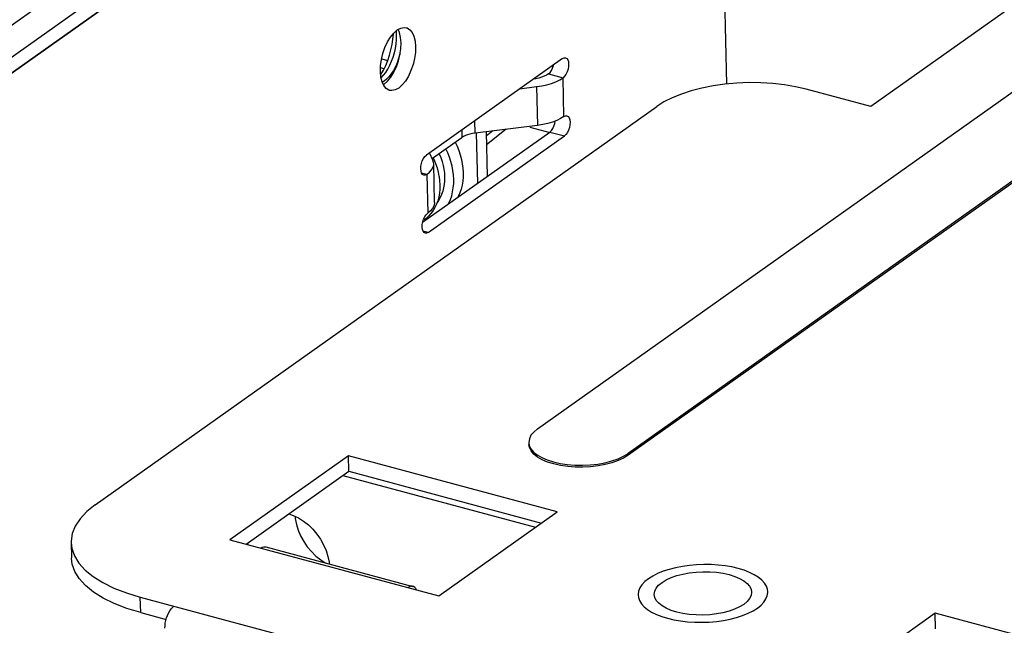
# Model space of a CAD drawing. Header units: millimetres. Extents: x 6 to 414, y 7 to 290.
# Tile 272 of 341: x 179.88 to 184.43, y 149.32 to 152.11. Entities that reach past the tile are written whole.
import ezdxf

# ---------------------------------------------------------------- set-up
doc = ezdxf.new("R2010")
doc.units = ezdxf.units.MM
doc.header["$LTSCALE"] = 23.1
doc.layers.get('0').update_dxf_attribs({"linetype": 'CONTINUOUS'})
for name, color, linetype in [('_103596', 7, 'CONTINUOUS'), ('_36942', 7, 'CONTINUOUS'), ('_55275', 7, 'CONTINUOUS'), ('_55741', 7, 'CONTINUOUS'), ('_60383', 7, 'CONTINUOUS')]:
    doc.layers.add(name, color=color, linetype=linetype)

msp = doc.modelspace()

# ---------------------------------------------------------------- linework, layer by layer
at = {"color": 7, "linetype": 'Continuous'}
for p, q in [((185.6458, 153.0124), (183.8138, 151.713)), ((182.2727, 150.2226), (185.8284, 152.7445)), ((186.2484, 152.6317), (182.6928, 150.1099)), ((186.2486, 152.6228), (182.693, 150.101)), ((183.8138, 151.713), (183.5155, 151.7931)), ((180.2282, 149.8722), (182.8245, 151.7136)), ((181.3987, 150.0985), (180.8513, 149.7103)), ((182.3645, 149.8394), (181.3987, 150.0985)), ((181.4004, 150.0269), (181.3987, 150.0985)), ((182.693, 150.101), (182.6928, 150.1099)), ((180.9258, 149.6903), (181.4004, 150.0269)), ((181.3733, 150.0077), (182.2646, 149.7685)), ((181.4004, 150.0269), (182.2917, 149.7878)), ((181.1228, 149.83), (181.1435, 149.823)), ((181.817, 149.4511), (182.3645, 149.8394)), ((180.1165, 149.6978), (180.1182, 149.6262)), ((180.8513, 149.7103), (181.817, 149.4511)), ((180.9346, 149.6879), (180.9349, 149.6968)), ((181.0165, 149.6776), (181.6967, 149.4951)), ((180.4369, 149.4453), (181.3188, 149.2086)), ((180.4386, 149.3736), (180.4369, 149.4453)), ((181.7131, 149.479), (181.71, 149.4848)), ((183.2605, 149.4528), (183.2537, 149.4386)), ((183.2627, 149.468), (183.2605, 149.4528)), ((183.2425, 149.425), (183.2268, 149.4119)), ((183.2537, 149.4386), (183.2425, 149.425)), ((180.4386, 149.3736), (180.5561, 149.3421)), ((184.1119, 149.3705), (183.5644, 148.9822)), ((185.078, 149.1113), (184.1119, 149.3705)), ((184.1136, 149.2989), (184.1119, 149.3705))]:
    msp.add_line(p, q, dxfattribs=at)
for points in [[(183.5155, 151.7931), (183.4662, 151.8046), (183.4148, 151.8134), (183.361, 151.8195), (183.3059, 151.823), (183.2501, 151.8236), (183.1943, 151.8214), (183.1391, 151.8165), (183.0853, 151.8089), (183.0334, 151.7986), (182.9841, 151.7859), (182.9381, 151.7709), (182.8957, 151.7537), (182.8579, 151.7346), (182.8245, 151.7136)], [(182.2727, 150.2226), (182.2554, 150.2081), (182.243, 150.1932), (182.2354, 150.1775), (182.2328, 150.1604)], [(182.2328, 150.1604), (182.2353, 150.1459), (182.2427, 150.1307), (182.255, 150.1161), (182.2718, 150.1026), (182.293, 150.0902), (182.318, 150.0794), (182.3464, 150.0704), (182.3775, 150.0633), (182.4108, 150.0583), (182.4455, 150.0555), (182.481, 150.0549), (182.5165, 150.0566), (182.5514, 150.0606), (182.585, 150.0667), (182.6167, 150.0749), (182.6457, 150.0849), (182.6709, 150.0966), (182.6928, 150.1099)], [(182.693, 150.101), (182.6712, 150.0877), (182.6461, 150.0761), (182.6175, 150.0661), (182.5862, 150.0579), (182.553, 150.0518), (182.5184, 150.0478), (182.4831, 150.046), (182.4478, 150.0464), (182.413, 150.0492), (182.3795, 150.054), (182.3483, 150.061), (182.3198, 150.0699), (182.2946, 150.0806), (182.2731, 150.0929), (182.256, 150.1064), (182.2434, 150.121), (182.2357, 150.1364), (182.233, 150.1514)], [(180.2282, 149.8722), (180.1891, 149.8406), (180.1583, 149.808), (180.1357, 149.7741), (180.1217, 149.7394), (180.1165, 149.7045), (180.1165, 149.6977)], [(181.1435, 149.823), (181.1677, 149.8114), (181.1914, 149.7966), (181.2139, 149.7789), (181.2347, 149.7588), (181.2537, 149.7365), (181.2703, 149.7125), (181.2845, 149.6871), (181.2959, 149.6607), (181.3045, 149.6337), (181.31, 149.6067), (181.3107, 149.5987)], [(181.1524, 149.8187), (181.1532, 149.8088), (181.1585, 149.7818), (181.1669, 149.7548), (181.1782, 149.7283), (181.1923, 149.7027), (181.2089, 149.6785), (181.2279, 149.6559), (181.249, 149.6354), (181.2716, 149.6175), (181.2949, 149.6029)], [(180.1165, 149.6977), (180.12, 149.6698), (180.1322, 149.6357)], [(180.9941, 149.6719), (181.0009, 149.6759), (181.0076, 149.6779), (181.014, 149.6781), (181.0165, 149.6776)], [(180.4386, 149.3736), (180.3744, 149.3933), (180.3167, 149.4157), (180.2651, 149.4412), (180.2206, 149.469), (180.1836, 149.4991), (180.1546, 149.5309), (180.1339, 149.564), (180.1217, 149.5982), (180.1182, 149.6261)], [(180.1322, 149.6357), (180.1529, 149.6025), (180.1819, 149.5707), (180.2189, 149.5407), (180.2634, 149.5128), (180.315, 149.4874), (180.3727, 149.4649), (180.4369, 149.4453)], [(183.3377, 149.4698), (183.3362, 149.4817), (183.3311, 149.4963), (183.3222, 149.5104), (183.3098, 149.5241), (183.2939, 149.537), (183.2748, 149.549), (183.2527, 149.5599), (183.228, 149.5696), (183.2008, 149.5779), (183.1717, 149.5847), (183.1409, 149.5901), (183.1087, 149.5938), (183.0757, 149.5959), (183.0422, 149.5963), (183.0087, 149.595), (182.9756, 149.5921), (182.9432, 149.5876), (182.9118, 149.5815), (182.882, 149.5738), (182.8541, 149.5647), (182.8285, 149.5544), (182.8058, 149.5429), (182.7858, 149.5303)], [(182.8488, 149.5134), (182.8684, 149.5253), (182.891, 149.5358), (182.9168, 149.5448), (182.9449, 149.5521), (182.9748, 149.5576), (183.0059, 149.5612), (183.0376, 149.5628), (183.0695, 149.5624), (183.1008, 149.56), (183.1309, 149.5556), (183.159, 149.5493), (183.1847, 149.5413), (183.2074, 149.5317), (183.2267, 149.5207), (183.2421, 149.5085), (183.2534, 149.4953), (183.2603, 149.4815), (183.2627, 149.468)], [(181.6967, 149.4951), (181.6941, 149.4956), (181.6877, 149.4954), (181.681, 149.4934), (181.6742, 149.4894)], [(181.71, 149.4848), (181.7054, 149.4902), (181.7, 149.4938), (181.6967, 149.4951)], [(182.7858, 149.5303), (182.7691, 149.5169), (182.7559, 149.5029), (182.7462, 149.4884), (182.7402, 149.4735), (182.7379, 149.4585), (182.7379, 149.4555)], [(182.8129, 149.4573), (182.8151, 149.4725), (182.8219, 149.4867), (182.8331, 149.5003), (182.8488, 149.5134)], [(182.7379, 149.4555), (182.7394, 149.4436), (182.7446, 149.4291), (182.7534, 149.4149), (182.7658, 149.4012), (182.7817, 149.3883), (182.8008, 149.3763), (182.8229, 149.3654), (182.8476, 149.3558), (182.8748, 149.3474), (182.9039, 149.3406), (182.9347, 149.3353), (182.9669, 149.3315), (182.9999, 149.3294), (183.0334, 149.329), (183.067, 149.3303), (183.1, 149.3332), (183.1324, 149.3377), (183.1638, 149.3438), (183.1936, 149.3515), (183.2215, 149.3606), (183.2471, 149.371), (183.2698, 149.3824), (183.2898, 149.395)], [(182.8335, 149.4169), (182.8222, 149.43), (182.8153, 149.4438), (182.8129, 149.4573)], [(183.2898, 149.395), (183.3065, 149.4085), (183.3197, 149.4224), (183.3294, 149.4369), (183.3354, 149.4518), (183.3377, 149.4668), (183.3377, 149.4698)], [(180.5548, 149.3371), (180.5581, 149.3492), (180.5623, 149.3608), (180.5673, 149.3717), (180.5729, 149.3817), (180.5791, 149.3905), (180.5856, 149.3977), (180.5924, 149.4035)], [(183.2268, 149.4119), (183.2072, 149.4), (183.1846, 149.3896), (183.1589, 149.3805), (183.1307, 149.3732), (183.1008, 149.3677), (183.0697, 149.3641), (183.038, 149.3625), (183.0062, 149.3629), (182.9748, 149.3653), (182.9447, 149.3697), (182.9166, 149.376), (182.8909, 149.384), (182.8683, 149.3936), (182.8489, 149.4047), (182.8335, 149.4169)], [(180.5508, 149.3011), (180.5511, 149.3129), (180.5524, 149.3249), (180.5548, 149.3371)]]:
    msp.add_lwpolyline(points, dxfattribs=at)
at = {"layer": '_103596', "color": 7, "linetype": 'Continuous'}
for points in [[(181.5482, 151.8594), (181.5495, 151.8613), (181.561, 151.8813), (181.5715, 151.9028), (181.5809, 151.9257), (181.589, 151.9497), (181.5958, 151.9744), (181.6011, 151.9993), (181.6047, 152.0241), (181.6067, 152.0482), (181.6067, 152.05)], [(181.5499, 151.8459), (181.5609, 151.8573), (181.5715, 151.8709), (181.5815, 151.8865), (181.5906, 151.9035), (181.5989, 151.922), (181.606, 151.9413), (181.612, 151.9614), (181.6166, 151.9818), (181.6198, 152.0021), (181.6216, 152.022), (181.6219, 152.0412)], [(181.6219, 152.0412), (181.6207, 152.0594), (181.6202, 152.0626)], [(181.6381, 151.9586), (181.6371, 151.9544), (181.6312, 151.9344), (181.624, 151.9151), (181.6159, 151.8968), (181.6068, 151.8799), (181.5968, 151.8644), (181.5863, 151.8508)], [(181.5863, 151.8508), (181.5753, 151.8393), (181.5641, 151.83), (181.5556, 151.8248)]]:
    msp.add_lwpolyline(points, dxfattribs=at)
at = {"layer": '_36942', "color": 7, "linetype": 'Continuous'}
for p, q in [((182.3446, 151.8957), (182.3412, 151.9013)), ((182.067, 151.6006), (182.0361, 151.5755)), ((182.1283, 151.6081), (182.037, 151.5365))]:
    msp.add_line(p, q, dxfattribs=at)
at = {"layer": '_55275', "color": 7, "linetype": 'Continuous'}
for p, q in [((166.9927, 142.7539), (182.9822, 154.0945)), ((183.0949, 153.9924), (183.1464, 151.8171)), ((181.6564, 152.0787), (181.6669, 152.0774)), ((181.5524, 151.9332), (181.5809, 151.9256)), ((182.3891, 151.9352), (181.7594, 151.4886)), ((181.5641, 151.8877), (181.5474, 151.8922)), ((181.5951, 151.8488), (181.6088, 151.8712)), ((182.324, 151.8637), (182.3912, 151.8457)), ((181.5624, 151.8099), (181.5543, 151.8275)), ((181.5603, 151.8143), (181.5641, 151.8163)), ((181.5641, 151.8163), (181.5803, 151.8307)), ((181.5803, 151.8307), (181.5951, 151.8488)), ((182.3165, 151.8138), (182.3383, 151.8202)), ((182.3758, 151.8362), (182.3912, 151.8457)), ((182.3954, 151.6667), (182.3912, 151.8457)), ((182.1921, 151.7955), (182.2686, 151.8049)), ((182.2686, 151.8049), (182.2729, 151.6259)), ((181.9847, 151.5905), (181.9834, 151.6475)), ((182.3801, 151.6572), (182.3625, 151.6487)), ((182.3954, 151.6667), (182.3801, 151.6572)), ((181.7422, 151.1781), (182.3303, 151.5952)), ((181.9226, 151.6044), (181.9234, 151.5701)), ((182.2729, 151.6259), (181.9847, 151.5905)), ((181.9971, 151.3589), (181.9916, 151.5906)), ((182.0356, 151.5967), (182.0405, 151.3896)), ((182.2384, 151.6178), (182.3298, 151.5933)), ((182.3303, 151.5952), (182.3975, 151.5771)), ((181.7679, 151.1305), (182.3975, 151.5771)), ((181.7875, 151.4737), (181.9234, 151.5701)), ((181.7896, 151.4652), (181.7758, 151.496)), ((181.7977, 151.2699), (181.7934, 151.4489)), ((181.7615, 151.3991), (181.7373, 151.4056)), ((181.7615, 151.3991), (181.7657, 151.2201)), ((181.7679, 151.1305), (181.7436, 151.1371))]:
    msp.add_line(p, q, dxfattribs=at)
for points in [[(181.5937, 152.0341), (181.6086, 152.0524), (181.6249, 152.0668)], [(181.6249, 152.0668), (181.6412, 152.0756), (181.6564, 152.0787)], [(181.6422, 152.0077), (181.64, 152.0328), (181.6349, 152.0548), (181.6287, 152.0688)], [(181.6669, 152.0774), (181.6707, 152.0761), (181.6833, 152.0683), (181.6938, 152.0552), (181.7019, 152.0376), (181.7071, 152.0157), (181.7094, 151.9907), (181.7085, 151.9635), (181.7045, 151.9351), (181.6977, 151.9067), (181.6882, 151.8792), (181.6762, 151.8537), (181.6625, 151.831), (181.6475, 151.8127), (181.6313, 151.7983)], [(181.5468, 151.8744), (181.5477, 151.9016), (181.5516, 151.93), (181.5585, 151.9584), (181.568, 151.9859), (181.5799, 152.0114), (181.5937, 152.0341)], [(181.6088, 151.8712), (181.6206, 151.8964), (181.6302, 151.9237), (181.6371, 151.952), (181.6411, 151.9804), (181.6422, 152.0077)], [(182.324, 151.8637), (182.3312, 151.8707), (182.3375, 151.8795), (182.3428, 151.8905), (182.3469, 151.9027), (182.3475, 151.9057)], [(182.3891, 151.9352), (182.3964, 151.9386), (182.4031, 151.9388)], [(182.4031, 151.9388), (182.4085, 151.9356), (182.413, 151.9295), (182.4159, 151.9207), (182.4172, 151.9099), (182.4166, 151.8977), (182.4142, 151.885), (182.4101, 151.8728), (182.4048, 151.8616), (182.3985, 151.8527), (182.3912, 151.8457)], [(181.5543, 151.8275), (181.5491, 151.8494), (181.5468, 151.8744)], [(182.324, 151.8637), (182.3147, 151.858), (182.3042, 151.8529), (182.2922, 151.8484), (182.2791, 151.8446), (182.2652, 151.8416), (182.2547, 151.8399)], [(181.5893, 151.7877), (181.5855, 151.789), (181.5728, 151.7968), (181.5624, 151.8099)], [(182.2686, 151.8049), (182.2933, 151.8087), (182.3165, 151.8138)], [(182.3383, 151.8202), (182.3582, 151.8277), (182.3758, 151.8362)], [(181.6313, 151.7983), (181.6149, 151.7896), (181.5998, 151.7864), (181.5893, 151.7877)], [(182.3625, 151.6487), (182.3425, 151.6411), (182.3207, 151.6348), (182.2975, 151.6297), (182.2729, 151.6259)], [(182.3303, 151.5952), (182.3376, 151.6021), (182.3438, 151.611), (182.3492, 151.622), (182.3532, 151.6341), (182.3555, 151.646)], [(182.3954, 151.6667), (182.4028, 151.6701), (182.4094, 151.6702)], [(182.4094, 151.6702), (182.4149, 151.6671), (182.4194, 151.661), (182.4223, 151.6521), (182.4236, 151.6413), (182.4229, 151.6291), (182.4206, 151.6165), (182.4165, 151.6042)], [(181.9847, 151.5905), (181.9724, 151.5886), (181.9608, 151.586), (181.9499, 151.5828), (181.9399, 151.5791), (181.9311, 151.5748), (181.9234, 151.5701)], [(182.4165, 151.6042), (182.4111, 151.593), (182.4048, 151.5842), (182.3975, 151.5771)], [(181.734, 151.4367), (181.7364, 151.4493), (181.7404, 151.4616)], [(181.7404, 151.4616), (181.7458, 151.4727), (181.7521, 151.4816), (181.7594, 151.4886)], [(181.7934, 151.4489), (181.793, 151.4539), (181.7896, 151.4652)], [(181.7899, 151.4312), (181.7931, 151.4426), (181.7934, 151.4489)], [(181.7475, 151.3956), (181.742, 151.3987), (181.7375, 151.4048), (181.7346, 151.4137), (181.7333, 151.4245), (181.734, 151.4367)], [(181.7615, 151.3991), (181.774, 151.4094), (181.7835, 151.4201), (181.7899, 151.4312)], [(181.7615, 151.3991), (181.7541, 151.3957), (181.7475, 151.3956)], [(181.7977, 151.2698), (181.7973, 151.2635), (181.7941, 151.2522), (181.7877, 151.241), (181.7783, 151.2303), (181.7657, 151.2201)], [(181.7404, 151.1681), (181.7427, 151.1808), (181.7468, 151.193), (181.7522, 151.2042), (181.7584, 151.2131), (181.7657, 151.2201)], [(181.7539, 151.127), (181.7484, 151.1301), (181.7439, 151.1362), (181.741, 151.1451), (181.7397, 151.1559), (181.7404, 151.1681)], [(181.7679, 151.1305), (181.7605, 151.1271), (181.7539, 151.127)]]:
    msp.add_lwpolyline(points, dxfattribs=at)
at = {"layer": '_55741', "color": 7, "linetype": 'Continuous'}
for p, q in [((181.8189, 151.4947), (181.826, 151.4772)), ((181.7907, 151.476), (181.7939, 151.4694)), ((181.7939, 151.4694), (181.8019, 151.4497)), ((181.8019, 151.4497), (181.8086, 151.4298)), ((181.8175, 151.3917), (181.8179, 151.3895)), ((181.8195, 151.3131), (181.8164, 151.2952)), ((181.7988, 151.2461), (181.7904, 151.2317)), ((181.7579, 151.1954), (181.7495, 151.1891))]:
    msp.add_line(p, q, dxfattribs=at)
for points in [[(181.8932, 151.5486), (181.9015, 151.5305), (181.9094, 151.5101), (181.9161, 151.4895), (181.9214, 151.4688)], [(181.8765, 151.3003), (181.8809, 151.3183), (181.884, 151.3371), (181.8856, 151.3565), (181.8858, 151.3763), (181.8847, 151.3966), (181.8821, 151.4171), (181.8781, 151.4378), (181.8728, 151.4585), (181.8662, 151.4791), (181.8582, 151.4995), (181.8498, 151.5179)], [(181.826, 151.4772), (181.8321, 151.4591), (181.8369, 151.441), (181.8405, 151.4229), (181.8428, 151.4049), (181.8438, 151.3872), (181.8436, 151.3699), (181.842, 151.353), (181.8392, 151.3367), (181.8351, 151.3211), (181.8298, 151.3062)], [(181.9214, 151.4688), (181.9254, 151.4481), (181.928, 151.4276)], [(181.8086, 151.4298), (181.8139, 151.4099), (181.8175, 151.3917)], [(181.928, 151.4276), (181.9292, 151.4074), (181.929, 151.3875), (181.9273, 151.3681), (181.9243, 151.3493), (181.9199, 151.3312), (181.9142, 151.314), (181.9071, 151.2976), (181.9048, 151.2934)], [(181.8179, 151.3895), (181.8204, 151.3702), (181.8215, 151.3507), (181.8212, 151.3317), (181.8195, 151.3131)], [(181.8164, 151.2952), (181.8119, 151.2779), (181.806, 151.2616), (181.7988, 151.2461)], [(181.8298, 151.3062), (181.8233, 151.2921), (181.8156, 151.279), (181.809, 151.2699)], [(181.8614, 151.2626), (181.8636, 151.2666), (181.8707, 151.283), (181.8765, 151.3003)], [(181.7904, 151.2317), (181.7807, 151.2184), (181.7698, 151.2063), (181.7579, 151.1954)]]:
    msp.add_lwpolyline(points, dxfattribs=at)
at = {"layer": '_60383', "color": 7, "linetype": 'Continuous'}
for p, q in [((183.0348, 154.2046), (179.4162, 151.6382)), ((183.0365, 154.133), (179.4179, 151.5665)), ((181.1437, 153.0112), (179.6043, 151.9194))]:
    msp.add_line(p, q, dxfattribs=at)

doc.saveas('drawing.dxf')
